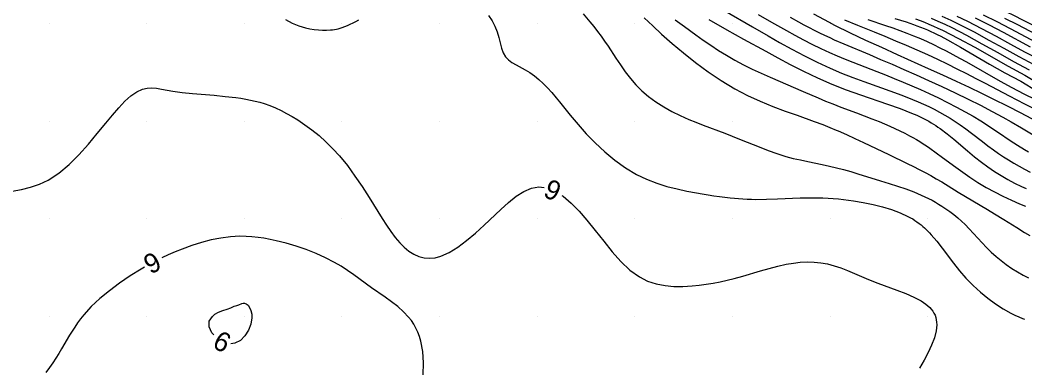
# Model space of a CAD drawing. Extents: x 2602990 to 2605851, y 618069 to 619180.
# Drawn here: x 2603847 to 2603950, y 618784.7 to 618820.3 of the extents above; entities that cross this region are included whole.
import ezdxf

# ---------------------------------------------------------------- set-up
doc = ezdxf.new("R2010")
doc.units = 0
for name, color, linetype in [('DTM Contours Major', 7, 'Continuous'), ('DTM Contours Major Text', 7, 'Continuous'), ('DTM Contours Minor', 7, 'Continuous'), ('DTM Contours Minor Text', 7, 'Continuous'), ('Exist DTM QL2 LIDAR Elevation Point', 7, 'Continuous')]:
    doc.layers.add(name, color=color, linetype=linetype)

msp = doc.modelspace()

# ---------------------------------------------------------------- linework, layer by layer
at = {"layer": 'DTM Contours Major'}
for points in [[(2603928.36, 618828.69), (2603928.61, 618828.56), (2603929.35, 618828.21), (2603930.11, 618827.88), (2603930.99, 618827.54), (2603931.91, 618827.21), (2603932.88, 618826.88), (2603936.08, 618825.86), (2603937.87, 618825.25), (2603939.75, 618824.59), (2603941.68, 618823.88), (2603943.61, 618823.13), (2603945.51, 618822.34), (2603947.33, 618821.53), (2603948.65, 618820.91), (2603949.9, 618820.29), (2603952.23, 618819.11)], [(2603931.48, 618820.36), (2603932.8, 618819.82), (2603934.53, 618819.13), (2603935.61, 618818.69), (2603936.69, 618818.24), (2603937.79, 618817.77), (2603938.88, 618817.3), (2603939.97, 618816.81), (2603940.99, 618816.34), (2603942, 618815.86), (2603942.99, 618815.37), (2603943.98, 618814.88), (2603944.94, 618814.38), (2603945.89, 618813.89), (2603948.34, 618812.58), (2603949.12, 618812.17), (2603949.9, 618811.77), (2603950.66, 618811.39)], [(2603846.23, 618802.82), (2603847.17, 618803.01), (2603848.11, 618803.24), (2603849.02, 618803.55), (2603849.91, 618803.97), (2603851, 618804.68), (2603852.05, 618805.56), (2603853.05, 618806.55), (2603854.02, 618807.63), (2603854.93, 618808.72), (2603855.81, 618809.79), (2603856.48, 618810.62), (2603857.13, 618811.37), (2603857.76, 618812.03), (2603858.37, 618812.59), (2603858.97, 618813.01), (2603859.57, 618813.29), (2603860.03, 618813.39), (2603860.51, 618813.41), (2603861, 618813.37), (2603861.52, 618813.28), (2603862.08, 618813.18), (2603862.68, 618813.07), (2603863.64, 618812.93), (2603864.69, 618812.83), (2603866.92, 618812.65), (2603868.04, 618812.54), (2603869.13, 618812.42), (2603869.64, 618812.34), (2603870.14, 618812.26), (2603870.63, 618812.16), (2603871.1, 618812.05), (2603871.57, 618811.93), (2603872.02, 618811.79), (2603872.61, 618811.59), (2603873.19, 618811.35), (2603873.77, 618811.08), (2603874.33, 618810.79), (2603874.9, 618810.47), (2603875.47, 618810.12), (2603876.2, 618809.63), (2603876.92, 618809.1), (2603877.65, 618808.52), (2603878.36, 618807.88), (2603879.07, 618807.18), (2603879.75, 618806.43), (2603880.55, 618805.44), (2603881.32, 618804.38), (2603882.06, 618803.29), (2603882.77, 618802.18), (2603884.12, 618800.04), (2603884.57, 618799.35), (2603885.01, 618798.69), (2603885.46, 618798.09), (2603885.91, 618797.55), (2603886.38, 618797.08), (2603886.86, 618796.68), (2603887.36, 618796.37), (2603887.87, 618796.14), (2603888.41, 618796.01), (2603888.97, 618795.96), (2603889.54, 618796.01), (2603890.13, 618796.16), (2603890.99, 618796.54), (2603891.87, 618797.08), (2603892.77, 618797.76), (2603893.67, 618798.52), (2603894.57, 618799.34), (2603896.26, 618800.95), (2603897.06, 618801.67), (2603897.85, 618802.3), (2603898.63, 618802.8), (2603899.4, 618803.13), (2603900.18, 618803.27), (2603900.72, 618803.2)], [(2603902.52, 618802.39), (2603902.65, 618802.31), (2603903.47, 618801.61), (2603904.28, 618800.79), (2603905.09, 618799.87), (2603905.95, 618798.79), (2603906.82, 618797.69), (2603907.69, 618796.62), (2603908.58, 618795.62), (2603909.5, 618794.74), (2603910.46, 618794.04), (2603911.31, 618793.61), (2603912.19, 618793.33), (2603913.09, 618793.15), (2603914.01, 618793.08), (2603914.93, 618793.08), (2603915.86, 618793.14), (2603916.58, 618793.21), (2603917.3, 618793.3), (2603918.02, 618793.41), (2603918.73, 618793.55), (2603919.45, 618793.7), (2603920.16, 618793.88), (2603921.07, 618794.12), (2603922.86, 618794.66), (2603923.76, 618794.92), (2603924.64, 618795.15), (2603925.51, 618795.35), (2603926.24, 618795.47), (2603926.95, 618795.55), (2603927.66, 618795.59), (2603928.36, 618795.57), (2603929.05, 618795.5), (2603929.73, 618795.38), (2603930.42, 618795.19), (2603931.1, 618794.96), (2603931.79, 618794.69), (2603933.2, 618794.09), (2603933.93, 618793.78), (2603934.9, 618793.41), (2603936.84, 618792.7), (2603937.75, 618792.35), (2603938.59, 618791.98), (2603939.33, 618791.59), (2603939.58, 618791.43), (2603939.81, 618791.27), (2603940.02, 618791.1), (2603940.2, 618790.92), (2603940.37, 618790.74), (2603940.52, 618790.55), (2603940.64, 618790.34), (2603940.75, 618790.13), (2603940.83, 618789.9), (2603940.88, 618789.66), (2603940.91, 618789.41), (2603940.92, 618789.15), (2603940.85, 618788.51), (2603940.68, 618787.81), (2603940.4, 618787.07), (2603940.05, 618786.3), (2603939.63, 618785.51), (2603939.15, 618784.71)]]:
    msp.add_lwpolyline(points, dxfattribs=at)
at = {"layer": 'DTM Contours Minor'}
for points in [[(2603874.23, 618820.41), (2603874.89, 618820.05), (2603875.58, 618819.77), (2603876.28, 618819.57), (2603876.72, 618819.46), (2603877.16, 618819.39), (2603877.59, 618819.34), (2603878.02, 618819.31), (2603878.43, 618819.31), (2603878.83, 618819.34), (2603879.03, 618819.36), (2603879.23, 618819.39), (2603879.43, 618819.43), (2603879.62, 618819.47), (2603879.81, 618819.53), (2603880.01, 618819.59), (2603880.28, 618819.68), (2603880.56, 618819.79), (2603880.84, 618819.92), (2603881.13, 618820.06), (2603881.42, 618820.21), (2603881.72, 618820.37)], [(2603895.02, 618820.82), (2603895.38, 618820.29), (2603895.67, 618819.73), (2603895.89, 618819.15), (2603896.06, 618818.57), (2603896.2, 618818.01), (2603896.35, 618817.48), (2603896.52, 618817), (2603896.75, 618816.59), (2603897.05, 618816.27), (2603897.41, 618815.99), (2603897.83, 618815.75), (2603898.77, 618815.26), (2603899.26, 618814.97), (2603899.71, 618814.65), (2603900.16, 618814.28), (2603900.61, 618813.87), (2603901.05, 618813.41), (2603901.5, 618812.92), (2603901.95, 618812.39), (2603902.29, 618811.97), (2603903.38, 618810.61), (2603903.77, 618810.13), (2603904.19, 618809.64), (2603905.02, 618808.71), (2603905.93, 618807.78), (2603906.91, 618806.87), (2603907.96, 618806.01), (2603909.05, 618805.23), (2603910.18, 618804.55), (2603911.21, 618804.06), (2603912.25, 618803.65), (2603913.29, 618803.32), (2603914.32, 618803.05), (2603915.33, 618802.83), (2603916.3, 618802.65), (2603916.91, 618802.55), (2603917.51, 618802.45), (2603918.09, 618802.36), (2603918.66, 618802.28), (2603919.22, 618802.21), (2603919.78, 618802.15), (2603920.21, 618802.11), (2603920.63, 618802.07), (2603921.06, 618802.04), (2603921.5, 618802.01), (2603921.94, 618802), (2603922.4, 618801.99), (2603923.48, 618802), (2603924.6, 618802.03), (2603926.94, 618802.13), (2603928.12, 618802.16), (2603929.27, 618802.14), (2603929.8, 618802.12), (2603930.33, 618802.09), (2603930.85, 618802.04), (2603931.36, 618801.99), (2603931.88, 618801.92), (2603932.39, 618801.85), (2603933.4, 618801.68), (2603934.4, 618801.47), (2603935.37, 618801.23), (2603936.3, 618800.94), (2603937.18, 618800.62), (2603937.98, 618800.24), (2603938.22, 618800.11), (2603938.46, 618799.98), (2603938.68, 618799.83), (2603938.9, 618799.68), (2603939.11, 618799.53), (2603939.32, 618799.37), (2603939.5, 618799.22), (2603939.68, 618799.06), (2603939.85, 618798.9), (2603940.02, 618798.73), (2603940.19, 618798.55), (2603940.36, 618798.37), (2603940.92, 618797.71), (2603941.48, 618796.98), (2603942.65, 618795.44), (2603943.27, 618794.66), (2603943.92, 618793.9), (2603944.64, 618793.17), (2603945.39, 618792.48), (2603946.16, 618791.86), (2603946.95, 618791.29), (2603947.74, 618790.78), (2603948.53, 618790.34), (2603948.93, 618790.14), (2603949.32, 618789.96), (2603949.72, 618789.79), (2603949.91, 618789.72)], [(2603904.69, 618820.99), (2603905.4, 618820.18), (2603905.8, 618819.69), (2603906.19, 618819.19), (2603906.55, 618818.69), (2603906.9, 618818.18), (2603907.25, 618817.68), (2603908.05, 618816.46), (2603908.53, 618815.75), (2603909.02, 618815.05), (2603909.54, 618814.38), (2603910.1, 618813.73), (2603910.7, 618813.12), (2603911.4, 618812.52), (2603912.16, 618811.97), (2603912.96, 618811.46), (2603913.79, 618811), (2603914.65, 618810.57), (2603915.53, 618810.18), (2603916.26, 618809.88), (2603917, 618809.59), (2603919.22, 618808.76), (2603919.96, 618808.47), (2603920.88, 618808.1), (2603922.72, 618807.36), (2603923.64, 618807), (2603924.55, 618806.67), (2603925.46, 618806.39), (2603926.21, 618806.19), (2603926.96, 618806.02), (2603927.71, 618805.86), (2603929.19, 618805.56), (2603929.93, 618805.4), (2603930.65, 618805.23), (2603931.38, 618805.03), (2603932.11, 618804.83), (2603932.84, 618804.61), (2603935.18, 618803.89), (2603936.06, 618803.62), (2603936.92, 618803.34), (2603937.76, 618803.05), (2603938.57, 618802.75), (2603939.33, 618802.43), (2603939.72, 618802.26), (2603940.08, 618802.08), (2603940.44, 618801.89), (2603940.79, 618801.7), (2603941.12, 618801.51), (2603941.45, 618801.3), (2603941.87, 618801.03), (2603942.28, 618800.73), (2603942.68, 618800.43), (2603943.07, 618800.11), (2603943.45, 618799.77), (2603943.82, 618799.42), (2603944.26, 618798.97), (2603944.7, 618798.5), (2603945.58, 618797.54), (2603946.03, 618797.06), (2603946.51, 618796.59), (2603947, 618796.14), (2603947.51, 618795.71), (2603948.04, 618795.31), (2603948.6, 618794.92), (2603949.18, 618794.56), (2603949.78, 618794.22), (2603950.31, 618793.95)], [(2603910.95, 618820.57), (2603911.83, 618819.75), (2603912.74, 618818.91), (2603913.82, 618817.96), (2603914.98, 618816.99), (2603916.21, 618816.01), (2603917.51, 618815.05), (2603918.85, 618814.15), (2603920.24, 618813.32), (2603921.54, 618812.64), (2603922.85, 618812.04), (2603924.14, 618811.51), (2603925.4, 618811.03), (2603926.61, 618810.6), (2603928.36, 618809.97), (2603929.26, 618809.64), (2603929.98, 618809.35), (2603930.63, 618809.09), (2603930.84, 618809), (2603931.69, 618808.62), (2603932.55, 618808.23), (2603933.41, 618807.82), (2603936, 618806.57), (2603937.91, 618805.67), (2603938.53, 618805.37), (2603939.14, 618805.06), (2603939.74, 618804.75), (2603940.31, 618804.43), (2603940.87, 618804.1), (2603941.43, 618803.77), (2603943.11, 618802.74), (2603943.87, 618802.28), (2603946.12, 618800.95), (2603946.84, 618800.52), (2603947.8, 618799.93), (2603949.12, 618799.09), (2603949.9, 618798.61), (2603950.45, 618798.3)], [(2603914.14, 618820.37), (2603915.07, 618819.69), (2603916.26, 618818.83), (2603917.01, 618818.3), (2603917.78, 618817.77), (2603918.57, 618817.25), (2603919.4, 618816.74), (2603920.25, 618816.25), (2603921.13, 618815.78), (2603922.03, 618815.34), (2603922.94, 618814.92), (2603923.86, 618814.51), (2603927.25, 618813.04), (2603928.77, 618812.38), (2603929.53, 618812.06), (2603930.28, 618811.76), (2603931.1, 618811.44), (2603932.71, 618810.84), (2603933.5, 618810.54), (2603934.27, 618810.25), (2603935.01, 618809.96), (2603935.57, 618809.73), (2603936.11, 618809.5), (2603936.63, 618809.26), (2603937.15, 618809.01), (2603937.65, 618808.76), (2603938.15, 618808.5), (2603938.49, 618808.31), (2603938.84, 618808.11), (2603939.19, 618807.9), (2603939.53, 618807.68), (2603939.88, 618807.46), (2603940.23, 618807.22), (2603940.87, 618806.77), (2603941.52, 618806.29), (2603942.88, 618805.27), (2603943.59, 618804.76), (2603944.32, 618804.25), (2603945.15, 618803.73), (2603945.99, 618803.22), (2603946.85, 618802.75), (2603947.71, 618802.3), (2603948.57, 618801.9), (2603949.41, 618801.53), (2603950.03, 618801.28)], [(2603917.58, 618820.41), (2603919.43, 618819.36), (2603921.14, 618818.41), (2603923.42, 618817.15), (2603924.63, 618816.49), (2603925.92, 618815.8), (2603927.29, 618815.11), (2603928.71, 618814.43), (2603930.17, 618813.8), (2603931.64, 618813.22), (2603933.1, 618812.7), (2603935.89, 618811.74), (2603937.17, 618811.28), (2603938.34, 618810.83), (2603938.87, 618810.6), (2603939.38, 618810.37), (2603939.62, 618810.25), (2603939.85, 618810.12), (2603940.1, 618809.99), (2603940.34, 618809.84), (2603940.58, 618809.7), (2603940.82, 618809.55), (2603941.05, 618809.39), (2603941.28, 618809.23), (2603941.98, 618808.71), (2603942.68, 618808.14), (2603944.08, 618806.95), (2603944.79, 618806.36), (2603945.52, 618805.79), (2603946.17, 618805.31), (2603946.84, 618804.85), (2603947.51, 618804.43), (2603948.2, 618804.03), (2603948.89, 618803.66), (2603949.59, 618803.31), (2603950.07, 618803.09)], [(2603919.22, 618821.29), (2603922.04, 618819.66), (2603923.64, 618818.74), (2603924.83, 618818.07), (2603926.08, 618817.38), (2603927.37, 618816.7), (2603928.68, 618816.04), (2603930.01, 618815.43), (2603931.17, 618814.93), (2603932.32, 618814.48), (2603933.44, 618814.06), (2603936.6, 618812.94), (2603937.24, 618812.7), (2603937.85, 618812.47), (2603938.44, 618812.23), (2603939.01, 618811.99), (2603939.56, 618811.75), (2603940.1, 618811.5), (2603940.67, 618811.22), (2603941.22, 618810.92), (2603941.76, 618810.62), (2603942.3, 618810.3), (2603942.82, 618809.96), (2603943.34, 618809.61), (2603943.91, 618809.2), (2603944.47, 618808.78), (2603945.6, 618807.91), (2603946.17, 618807.48), (2603946.74, 618807.06), (2603947.25, 618806.7), (2603947.76, 618806.36), (2603948.28, 618806.02), (2603948.81, 618805.7), (2603949.36, 618805.39), (2603949.91, 618805.08), (2603950.48, 618804.78)], [(2603922.64, 618820.93), (2603924, 618820.14), (2603925.54, 618819.27), (2603926.39, 618818.8), (2603927.26, 618818.34), (2603928.14, 618817.88), (2603929.04, 618817.45), (2603929.94, 618817.03), (2603930.73, 618816.68), (2603931.53, 618816.35), (2603932.34, 618816.03), (2603934.78, 618815.09), (2603935.67, 618814.74), (2603936.57, 618814.38), (2603937.47, 618814), (2603938.37, 618813.62), (2603939.26, 618813.23), (2603940.15, 618812.82), (2603941.1, 618812.37), (2603942.03, 618811.91), (2603942.94, 618811.44), (2603943.82, 618810.97), (2603944.65, 618810.5), (2603945.44, 618810.02), (2603945.92, 618809.72), (2603946.37, 618809.43), (2603947.25, 618808.84), (2603948.45, 618808.03), (2603949.18, 618807.55), (2603949.93, 618807.08), (2603950.32, 618806.85)], [(2603925.9, 618820.64), (2603926.76, 618820.16), (2603927.31, 618819.87), (2603927.84, 618819.58), (2603928.37, 618819.31), (2603928.9, 618819.05), (2603929.43, 618818.8), (2603929.96, 618818.55), (2603930.43, 618818.34), (2603931.4, 618817.92), (2603934.04, 618816.81), (2603935.17, 618816.33), (2603936.35, 618815.83), (2603937.57, 618815.3), (2603938.82, 618814.74), (2603940.09, 618814.17), (2603941.46, 618813.54), (2603942.82, 618812.9), (2603944.14, 618812.25), (2603945.4, 618811.62), (2603946.59, 618811), (2603947.68, 618810.42), (2603948.56, 618809.92), (2603949.6, 618809.31), (2603951.48, 618808.18)], [(2603928.3, 618820.98), (2603929.89, 618820.13), (2603930.46, 618819.84), (2603932.04, 618819.06), (2603933.64, 618818.3), (2603935.26, 618817.56), (2603936.88, 618816.83), (2603940.06, 618815.4), (2603941.5, 618814.75), (2603942.9, 618814.1), (2603944.24, 618813.47), (2603945.5, 618812.87), (2603946.68, 618812.3), (2603948.22, 618811.53), (2603949.47, 618810.89), (2603951.22, 618809.97)], [(2603933.85, 618820.4), (2603935.68, 618819.8), (2603936.42, 618819.55), (2603937.15, 618819.29), (2603937.86, 618819.02), (2603938.56, 618818.74), (2603939.26, 618818.45), (2603939.95, 618818.14), (2603940.59, 618817.84), (2603941.25, 618817.52), (2603941.9, 618817.19), (2603942.58, 618816.84), (2603943.26, 618816.46), (2603943.97, 618816.07), (2603947.42, 618814.11), (2603948.62, 618813.45), (2603949.83, 618812.81), (2603951.04, 618812.23)], [(2603936.64, 618820.5), (2603937.78, 618820.16), (2603938.16, 618820.03), (2603938.53, 618819.91), (2603938.9, 618819.77), (2603939.26, 618819.64), (2603939.62, 618819.49), (2603939.98, 618819.34), (2603940.31, 618819.19), (2603940.64, 618819.04), (2603940.98, 618818.87), (2603941.33, 618818.7), (2603942.04, 618818.32), (2603943.37, 618817.57), (2603946.32, 618815.85), (2603947.91, 618814.95), (2603949.53, 618814.09), (2603951.22, 618813.06)], [(2603938.75, 618820.48), (2603939.22, 618820.31), (2603939.67, 618820.12), (2603940.13, 618819.94), (2603940.59, 618819.74), (2603941.05, 618819.53), (2603941.52, 618819.31), (2603943.15, 618818.48), (2603944.83, 618817.56), (2603948.25, 618815.63), (2603949.95, 618814.72), (2603951.64, 618813.68)], [(2603940.36, 618820.54), (2603941.05, 618820.24), (2603941.75, 618819.93), (2603942.46, 618819.58), (2603943.98, 618818.79), (2603945.56, 618817.92), (2603947.17, 618817.02), (2603948.79, 618816.11), (2603950.4, 618815.25)], [(2603941.46, 618820.75), (2603942.36, 618820.34), (2603943.27, 618819.91), (2603944.75, 618819.14), (2603946.27, 618818.31), (2603947.81, 618817.46), (2603949.35, 618816.61), (2603950.88, 618815.8)], [(2603942.97, 618820.76), (2603944.06, 618820.24), (2603945.52, 618819.5), (2603947, 618818.71), (2603948.47, 618817.9), (2603949.93, 618817.1), (2603951.37, 618816.35)], [(2603944.87, 618820.57), (2603946.3, 618819.85), (2603947.72, 618819.1), (2603950.51, 618817.6)], [(2603945.68, 618820.89), (2603947.08, 618820.2), (2603948.45, 618819.49), (2603951.09, 618818.1)], [(2603947.86, 618820.56), (2603949.18, 618819.89), (2603951.66, 618818.61)], [(2603888.32, 618784.02), (2603888.35, 618785.23), (2603888.27, 618786.4), (2603888.08, 618787.47), (2603887.94, 618787.94), (2603887.77, 618788.38), (2603887.58, 618788.8), (2603887.36, 618789.19), (2603887.11, 618789.57), (2603886.83, 618789.92), (2603886.3, 618790.48), (2603885.72, 618791.01), (2603885.08, 618791.5), (2603884.42, 618791.98), (2603883.04, 618792.94), (2603881.21, 618794.27), (2603880.58, 618794.7), (2603879.93, 618795.13), (2603879.25, 618795.53), (2603878.32, 618796.01), (2603877.34, 618796.45), (2603876.33, 618796.84), (2603875.31, 618797.19), (2603874.28, 618797.49), (2603873.26, 618797.74), (2603872.63, 618797.88), (2603872.01, 618798), (2603871.4, 618798.09), (2603870.78, 618798.16), (2603870.17, 618798.2), (2603869.55, 618798.21), (2603868.57, 618798.16), (2603867.59, 618798.03), (2603866.6, 618797.83), (2603865.6, 618797.57), (2603864.61, 618797.26), (2603863.63, 618796.9), (2603862.92, 618796.61), (2603862.21, 618796.3), (2603861.55, 618795.99)], [(2603859.78, 618795.05), (2603859.42, 618794.83), (2603858.31, 618794.15), (2603857.22, 618793.41), (2603856.18, 618792.63), (2603855.2, 618791.83), (2603854.32, 618791), (2603853.55, 618790.17), (2603853.21, 618789.75), (2603852.9, 618789.33), (2603852.62, 618788.91), (2603852.35, 618788.49), (2603852.1, 618788.08), (2603851.28, 618786.68), (2603850.99, 618786.2), (2603850.69, 618785.72), (2603850.38, 618785.24), (2603850.05, 618784.77), (2603849.68, 618784.26)], [(2603866.89, 618788.1), (2603866.68, 618788.33), (2603866.39, 618788.93), (2603866.38, 618789.51), (2603866.73, 618790), (2603866.99, 618790.24), (2603867.36, 618790.43), (2603867.79, 618790.59), (2603868.23, 618790.74), (2603868.63, 618790.88), (2603868.96, 618791.04)], [(2603868.96, 618791.04), (2603869.22, 618791.11), (2603869.43, 618791.19), (2603869.75, 618791.32), (2603869.88, 618791.36), (2603870, 618791.36), (2603870.2, 618791.3), (2603870.38, 618791.14), (2603870.54, 618790.9), (2603870.67, 618790.59), (2603870.75, 618790.24), (2603870.77, 618789.85), (2603870.67, 618789.22), (2603870.43, 618788.58), (2603870.06, 618788.01), (2603869.6, 618787.54), (2603869.04, 618787.25), (2603868.6, 618787.2)]]:
    msp.add_lwpolyline(points, dxfattribs=at)
at = {"layer": 'Exist DTM QL2 LIDAR Elevation Point'}
for p, q in [((2603850, 618820), (2603850, 618820)), ((2603860, 618820), (2603860, 618820)), ((2603870, 618820), (2603870, 618820)), ((2603880, 618820), (2603880, 618820)), ((2603890, 618820), (2603890, 618820)), ((2603900, 618820), (2603900, 618820)), ((2603910, 618820), (2603910, 618820)), ((2603920, 618820), (2603920, 618820)), ((2603930, 618820), (2603930, 618820)), ((2603940, 618820), (2603940, 618820)), ((2603850, 618810), (2603850, 618810)), ((2603860, 618810), (2603860, 618810)), ((2603870, 618810), (2603870, 618810)), ((2603880, 618810), (2603880, 618810)), ((2603890, 618810), (2603890, 618810)), ((2603900, 618810), (2603900, 618810)), ((2603910, 618810), (2603910, 618810)), ((2603920, 618810), (2603920, 618810)), ((2603930, 618810), (2603930, 618810)), ((2603940, 618810), (2603940, 618810)), ((2603850, 618800), (2603850, 618800)), ((2603860, 618800), (2603860, 618800)), ((2603870, 618800), (2603870, 618800)), ((2603880, 618800), (2603880, 618800)), ((2603890, 618800), (2603890, 618800)), ((2603900, 618800), (2603900, 618800)), ((2603910, 618800), (2603910, 618800)), ((2603920, 618800), (2603920, 618800)), ((2603930, 618800), (2603930, 618800)), ((2603940, 618800), (2603940, 618800)), ((2603850, 618790), (2603850, 618790)), ((2603860, 618790), (2603860, 618790)), ((2603870, 618790), (2603870, 618790)), ((2603880, 618790), (2603880, 618790)), ((2603890, 618790), (2603890, 618790)), ((2603900, 618790), (2603900, 618790)), ((2603910, 618790), (2603910, 618790)), ((2603920, 618790), (2603920, 618790)), ((2603930, 618790), (2603930, 618790)), ((2603940, 618790), (2603940, 618790))]:
    msp.add_line(p, q, dxfattribs=at)

# ---------------------------------------------------------------- texts
at = {"layer": 'DTM Contours Major Text'}
msp.add_text('6', height=2, rotation=155.6658, dxfattribs=at).set_placement((2603902.68, 618803.54))
at = {"layer": 'DTM Contours Minor Text'}
for rotation, p in [(208.0844, (2603860.76, 618796.72)), (332.2921, (2603866.61, 618786.88))]:
    msp.add_text('6', height=2, rotation=rotation, dxfattribs=at).set_placement(p)

doc.saveas('drawing.dxf')
